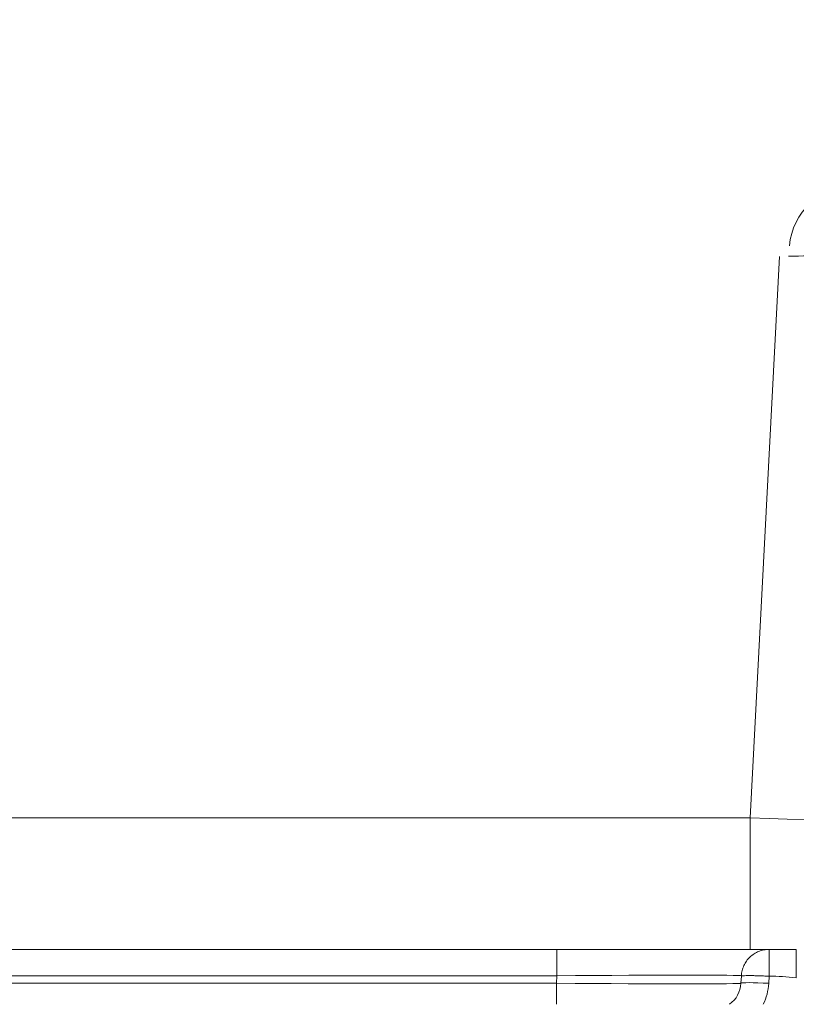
# Model space of a CAD drawing. Header units: millimetres. Extents: x 0 to 594, y 0 to 420.
# Tile 843 of 1056: x 484.88 to 489.08, y 156.29 to 161.61. Entities that reach past the tile are written whole.
import ezdxf

# ---------------------------------------------------------------- set-up
doc = ezdxf.new("R2010")
doc.units = ezdxf.units.MM
doc.layers.add('1', color=7, linetype='Continuous', true_color=0xffffff)
doc.styles.add('Arial', font='txt')
doc.dimstyles.get("Standard").update_dxf_attribs({"dimtxt": 0.18, "dimasz": 0.18, "dimexe": 0.18, "dimexo": 0.0625, "dimgap": 0.09, "dimtad": 0, "dimtih": 1, "dimtoh": 1, "dimdec": 4, "dimzin": 0, "dimdsep": 46, "dimtxsty": 'Standard', "dimcen": 0.09, "dimadec": 0, "dimazin": 0, "dimtfac": 1, "dimtdec": 4, "dimtofl": 0, "dimtmove": 0, "dimatfit": 3, "dimfxl": 0, "dimtolj": 1, "dimtzin": 0, "dimarcsym": 0})

# ---------------------------------------------------------------- blocks, each defined once
blk = doc.blocks.new('_U3')
at = {"layer": '1', "color": 18, "lineweight": 18}
for p, q in [((427.5249, 148.1683), (427.5249, 219.7488)), ((512.5249, 148.1683), (512.5249, 219.7488)), ((427.5249, 217.7488), (463.9417, 217.7488)), ((512.5249, 217.7488), (476.1081, 217.7488))]:
    blk.add_line(p, q, dxfattribs=at)
at = {"layer": '1', "color": 18}
for points in [[(427.5249, 217.7488), (431.0249, 218.6866), (431.0249, 216.811)], [(512.5249, 217.7488), (509.0249, 216.811), (509.0249, 218.6866)]]:
    blk.add_solid(points, dxfattribs=at)
at = {"layer": '1', "color": 18, "linetype": 'Continuous', "lineweight": 13, "char_height": 3.5, "attachment_point": 7, "line_spacing_factor": 1.047437, "style": 'Arial'}
for s, insert in [('\\fArial|b0|i0;\\W1.0000;1.70', (465.6272, 215.113)), ('\\fArial|b0|i0;\\W1.0000;DEFLATED TUBES WIDTH', (440.3214, 208.0533))]:
    blk.add_mtext(s, dxfattribs=dict(at, insert=insert))

msp = doc.modelspace()

# ---------------------------------------------------------------- linework, layer by layer
at = {"layer": '1', "color": 155, "linetype": 'Continuous', "lineweight": 13}
for p, q in [((488.9944, 160.334), (488.8353, 157.2988)), ((488.8353, 157.2988), (470.0249, 157.2988)), ((487.7892, 156.5881), (487.7892, 156.4459)), ((470.0249, 156.4459), (487.7892, 156.4459)), ((487.7892, 156.4459), (487.7871, 156.4052)), ((488.9355, 156.4052), (488.9375, 156.4434)), ((487.7871, 156.4052), (470.0249, 156.4052))]:
    msp.add_line(p, q, dxfattribs=at)
at = {"layer": '1', "color": 155, "linetype": 'Continuous', "lineweight": 18}
for p, q in [((488.8353, 157.2988), (488.8353, 156.5881)), ((487.7892, 156.5881), (470.0249, 156.5881)), ((488.9376, 156.5881), (487.7892, 156.5881)), ((488.7877, 156.4434), (488.7857, 156.4052)), ((488.7877, 156.4434), (488.7879, 156.4459)), ((487.7871, 156.4052), (487.7871, 156.2915))]:
    msp.add_line(p, q, dxfattribs=at)
for centre, radius, start, end in [((489.3969, 160.3631), 0.35, 90, 175.2364), ((488.6359, 156.4131), 0.15, 305.8766, 357)]:
    msp.add_arc(centre, radius, start, end, dxfattribs=at)
at = {"layer": '1', "color": 155, "linetype": 'Continuous', "lineweight": 13}
msp.add_arc((488.6359, 156.4209), 0.3, 334.4493, 357, dxfattribs=at)
for centre, major_axis, ratio, start_param, end_param in [((488.9905, 160.3131), (1.0025, 0.021), 0.020794, 1.088815, 1.517597), ((487.7861, 156.4381), (1.0018, 0.0079), 0.007811, 6.282715, 7.850772), ((488.9355, 156.3974), (-0.1498, 0.0079), 0.052264, 4.715128, 6.283185)]:
    msp.add_ellipse(centre, major_axis=major_axis, ratio=ratio, start_param=start_param, end_param=end_param, dxfattribs=at)
at = {"layer": '1', "color": 155, "linetype": 'Continuous', "lineweight": 18}
for centre, major_axis, ratio, start_param, end_param in [((488.8346, 157.3381), (-0.9993, 0.0392), 0.039192, 1.573021, 3.141078), ((487.7848, 156.4131), (-1.001, 0.0078), 0.007824, 1.573187, 3.141244)]:
    msp.add_ellipse(centre, major_axis=major_axis, ratio=ratio, start_param=start_param, end_param=end_param, dxfattribs=at)
msp.add_open_spline([(488.9376, 156.5881), (488.9282, 156.5881), (488.9187, 156.5872), (488.9, 156.5836), (488.8909, 156.5809), (488.8732, 156.5739), (488.8648, 156.5695), (488.8488, 156.5593), (488.8413, 156.5534), (488.8275, 156.5404), (488.8212, 156.5332), (488.8102, 156.5177), (488.8054, 156.5095), (488.7975, 156.4923), (488.7943, 156.4833), (488.7897, 156.4648), (488.7884, 156.4554), (488.7879, 156.4459)], degree=3, knots=[0, 0, 0, 0, 0.125, 0.125, 0.25, 0.25, 0.375, 0.375, 0.5, 0.5, 0.625, 0.625, 0.75, 0.75, 0.875, 0.875, 1, 1, 1, 1], dxfattribs=at)
at = {"layer": '1', "color": 155, "linetype": 'Continuous', "lineweight": 13}
for points, knots in [([(488.9375, 156.4434), (488.9375, 156.4482), (488.9375, 156.453), (488.9375, 156.4601), (488.9375, 156.4625), (488.9375, 156.4673), (488.9375, 156.4697), (488.9375, 156.4767), (488.9376, 156.486), (488.9376, 156.4994), (488.9376, 156.509), (488.9376, 156.5142), (488.9376, 156.5163), (488.9376, 156.5173), (488.9376, 156.5204), (488.9376, 156.5224), (488.9376, 156.5283), (488.9376, 156.5358), (488.9376, 156.5428), (488.9376, 156.5478), (488.9376, 156.5502), (488.9376, 156.5525), (488.9376, 156.5541), (488.9376, 156.5548), (488.9376, 156.5586), (488.9376, 156.5642), (488.9376, 156.5714), (488.9376, 156.5759), (488.9376, 156.5781), (488.9376, 156.5789), (488.9376, 156.5793), (488.9376, 156.5805), (488.9376, 156.5813), (488.9376, 156.5833), (488.9376, 156.5856), (488.9376, 156.5869), (488.9376, 156.5878), (488.9377, 156.5881), (488.9376, 156.5881)], [0, 0, 0, 0, 0.062646, 0.062646, 0.093969, 0.093969, 0.125292, 0.125292, 0.187937, 0.250583, 0.313229, 0.328891, 0.328891, 0.344552, 0.344552, 0.375875, 0.375875, 0.438521, 0.501167, 0.501167, 0.532489, 0.548151, 0.548151, 0.563812, 0.563812, 0.626458, 0.689104, 0.75175, 0.767411, 0.767411, 0.783073, 0.783073, 0.814396, 0.814396, 0.877042, 0.939687, 0.939687, 1, 1, 1, 1]), ([(488.7877, 156.4434), (488.7877, 156.4439), (488.7887, 156.4444), (488.7926, 156.4452), (488.7955, 156.4455), (488.803, 156.4461), (488.8077, 156.4463), (488.8186, 156.4466), (488.8248, 156.4466), (488.8387, 156.4466), (488.8463, 156.4466), (488.8626, 156.4463), (488.8712, 156.4461), (488.8893, 156.4455), (488.8987, 156.4452), (488.9179, 156.4444), (488.9277, 156.4439), (488.9375, 156.4434)], [0, 0, 0, 0, 0.125, 0.125, 0.25, 0.25, 0.375, 0.375, 0.5, 0.5, 0.625, 0.625, 0.75, 0.75, 0.875, 0.875, 1, 1, 1, 1]), ([(488.9375, 156.4434), (488.9376, 156.4434), (488.9376, 156.4434), (488.9862, 156.4434), (489.0337, 156.4402), (489.085, 156.4348)], [0, 0, 0, 0, 0.000916, 0.000916, 1, 1, 1, 1])]:
    msp.add_open_spline(points, degree=3, knots=knots, dxfattribs=at)
at = {"layer": '1', "color": 155, "linetype": 'Continuous', "lineweight": 18}
msp.add_open_spline([(489.085, 156.5881), (489.0337, 156.5881), (488.9862, 156.5881), (488.9376, 156.5881)], degree=3, dxfattribs=at)
msp.add_rational_spline([(489.085, 156.4348), (489.085, 156.5881), (489.085, 156.5881)], [1, 0.725394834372, 0.999959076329], degree=2, dxfattribs=at)

# ---------------------------------------------------------------- dimensions: what is measured, and where the dimension line sits
at = {"layer": '1', "color": 18, "linetype": 'Continuous', "lineweight": 13}
dim = msp.add_linear_dim(base=(512.5249, 217.7488), p1=(427.5249, 148.1683), p2=(512.5249, 148.1683), text=' <> \\P\\fArial|b0|i0;\\C18;{\\H1.00x;\\fArial|b0|i0;DEFLATED TUBES WIDTH\\fArial|b0|i0;}\\C18;', dimstyle='Standard', override={"dimtxt": 3.5, "dimasz": 3.5, "dimexe": 2, "dimexo": 0, "dimgap": 1.5, "dimtih": 1, "dimtoh": 1, "dimdec": 2, "dimlfac": 0.02, "dimdsep": 46, "dimlunit": 2, "dimtxsty": 'Arial', "dimsah": 1, "dimse1": 0, "dimse2": 0, "dimsd1": 0, "dimsd2": 0, "dimclrd": 18, "dimclre": 18, "dimclrt": 18, "dimtol": 0, "dimtm": -0.1, "dimtfac": 1, "dimtdec": 2, "dimtofl": 1, "dimtmove": 0, "dimlwd": 18, "dimlwe": 18}, dxfattribs=at)
dim.commit()
dim.dimension.update_dxf_attribs({"geometry": '_U3', "text_midpoint": (470.0249, 217.7488), "dimtype": 160})

doc.saveas('drawing.dxf')
